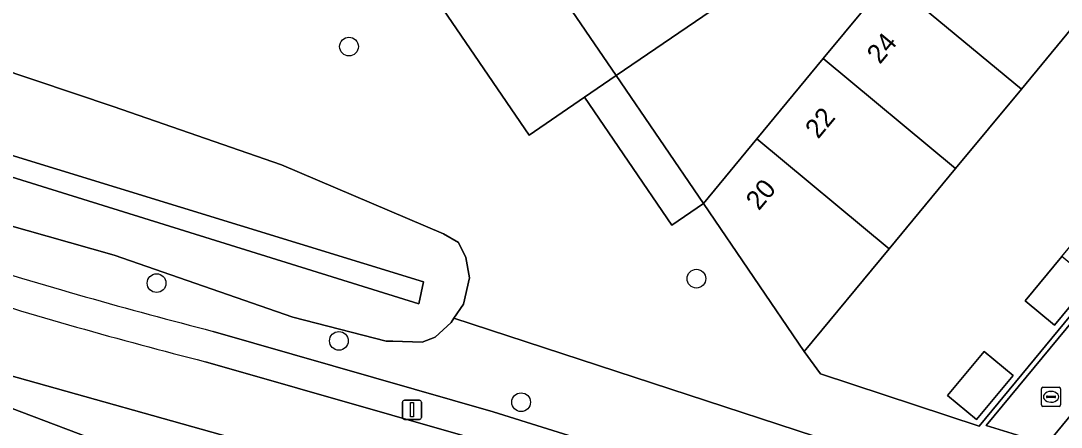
# Model space of a CAD drawing. Extents: x 155275 to 156265, y 382654 to 383635.
# Drawn here: x 155523.4 to 155577.8, y 382838.9 to 382860.2 of the extents above; entities that cross this region are included whole.
import ezdxf

# ---------------------------------------------------------------- set-up
doc = ezdxf.new("R2010")
doc.units = 0
for name, color, linetype in [('IMGEO_Berm_groen', 7, 'Continuous'), ('IMGEO_Boom', 7, 'Continuous'), ('IMGEO_Erf', 7, 'Continuous'), ('IMGEO_Fietspad_gesloten', 7, 'Continuous'), ('IMGEO_Groenvoorziening', 7, 'Continuous'), ('IMGEO_Hek', 7, 'Continuous'), ('IMGEO_Lichtmast', 7, 'Continuous'), ('IMGEO_Muur', 7, 'Continuous'), ('IMGEO_Oever', 7, 'Continuous'), ('IMGEO_Pand', 7, 'Continuous'), ('IMGEO_Pand_nummerreeks', 7, 'Continuous'), ('IMGEO_Rioolput', 7, 'Continuous'), ('IMGEO_Voetpad_op_trap', 7, 'Continuous'), ('IMGEO_Voetpad_open', 7, 'Continuous'), ('IMGEO_Waterloop', 7, 'Continuous')]:
    doc.layers.add(name, color=color, linetype=linetype)

msp = doc.modelspace()

# ---------------------------------------------------------------- linework, layer by layer
at = {"layer": 'IMGEO_Berm_groen'}
for points in [[(155577.143, 382834.463), (155546.035, 382844.625), (155545.886, 382844.407), (155545.058, 382843.634), (155544.372, 382843.376), (155542.841, 382843.423), (155542.498, 382843.434), (155537.612, 382844.689), (155528.278, 382847.932), (155512.141, 382852.495), (155510.471, 382853.211), (155509.834, 382854.007), (155509.49, 382855.157), (155509.505, 382856.569), (155509.683, 382857.207), (155507.099, 382857.767)], [(155538.9, 382837.129), (155518.652, 382842.797), (155510.232, 382845.458), (155509.582, 382844.192), (155511.113, 382843.854), (155513.914, 382843.177), (155517.021, 382842.147), (155533.935, 382835.744)], [(155533.441, 382843.944), (155548.087, 382839.742), (155572.828, 382832.003), (155572.372, 382830.457), (155664.544, 382800.408), (155736.564, 382777.11), (155902.12, 382723.092), (155911.228, 382720.222)]]:
    msp.add_lwpolyline(points, dxfattribs=at)
msp.add_arc((155606.73, 383128.103), 293.458, 252.83421, 255.53762, dxfattribs=at)
at = {"layer": 'IMGEO_Boom'}
for centre in [(155540.55, 382858.819), (155558.717, 382846.697), (155530.49, 382846.464), (155540.022, 382843.446), (155549.55, 382840.244)]:
    msp.add_circle(centre, 0.489, dxfattribs=at)
at = {"layer": 'IMGEO_Erf'}
for points in [[(155539.154, 382879.789), (155536.09, 382884.272), (155533.059, 382888.705), (155530.013, 382893.162), (155527.511, 382896.822), (155523.867, 382892.372), (155549.963, 382854.195), (155552.869, 382856.181), (155554.52, 382857.31), (155551.308, 382862.009), (155548.296, 382866.416), (155545.253, 382870.867), (155542.211, 382875.317)], [(155603.839, 382875.695), (155596.537, 382881.755), (155592.934, 382877.404), (155589.489, 382873.244), (155586.045, 382869.084), (155582.594, 382864.917), (155579.144, 382860.75), (155575.708, 382856.601), (155572.272, 382852.452), (155568.79, 382848.247), (155564.357, 382842.893), (155565.21, 382841.732), (155573.503, 382838.997)], [(155581.278, 382848.893), (155579.363, 382846.58), (155577.448, 382844.268), (155575.907, 382845.544), (155577.822, 382847.857), (155579.737, 382850.169)], [(155573.763, 382842.884), (155575.288, 382841.635), (155573.366, 382839.345), (155571.842, 382840.593)]]:
    msp.add_lwpolyline(points, close=True, dxfattribs=at)
at = {"layer": 'IMGEO_Fietspad_gesloten'}
for points in [[(155504.851, 382847.141), (155506.849, 382846.527), (155510.232, 382845.458), (155518.652, 382842.797), (155538.9, 382837.129)], [(155902.12, 382723.092), (155736.564, 382777.11), (155664.544, 382800.408), (155572.372, 382830.457), (155559.094, 382834.658), (155547.598, 382838.191), (155533.04, 382842.358)]]:
    msp.add_lwpolyline(points, dxfattribs=at)
msp.add_arc((155592.956, 383078.555), 243.678, 252.48531, 255.76606, dxfattribs=at)
at = {"layer": 'IMGEO_Groenvoorziening'}
for points in [[(155603.839, 382875.695), (155573.503, 382838.997), (155565.21, 382841.732), (155564.357, 382842.893), (155559.081, 382850.622), (155557.429, 382849.494), (155552.869, 382856.181), (155549.963, 382854.195), (155523.867, 382892.372)], [(155507.099, 382857.767), (155509.683, 382857.207), (155509.686, 382857.22), (155509.803, 382857.492), (155510.464, 382858.305), (155511.221, 382858.76), (155512.363, 382859.081), (155515.757, 382859.159), (155522.027, 382857.764), (155528.214, 382855.694), (155537.025, 382852.647), (155545.495, 382849.034), (155546.28, 382848.593), (155546.666, 382847.799), (155546.852, 382846.735), (155546.534, 382845.357), (155546.035, 382844.625), (155577.143, 382834.463)], [(155579.737, 382841.319), (155577.044, 382838.043), (155573.866, 382839.028), (155590.509, 382859.114)]]:
    msp.add_lwpolyline(points, dxfattribs=at)
at = {"layer": 'IMGEO_Hek'}
msp.add_lwpolyline([(155564.357, 382842.893), (155565.21, 382841.732), (155573.503, 382838.997), (155603.839, 382875.695), (155596.537, 382881.755)], dxfattribs=at)
at = {"layer": 'IMGEO_Lichtmast'}
for p, q in [((155543.348, 382839.447), (155543.348, 382840.247)), ((155543.348, 382840.247), (155543.348, 382839.447)), ((155543.448, 382840.347), (155544.238, 382840.347)), ((155544.238, 382840.347), (155543.448, 382840.347)), ((155544.338, 382840.247), (155544.338, 382839.447)), ((155544.338, 382839.447), (155544.338, 382840.247)), ((155544.238, 382839.347), (155543.448, 382839.347)), ((155543.448, 382839.347), (155544.238, 382839.347))]:
    msp.add_line(p, q, dxfattribs=at)
msp.add_lwpolyline([(155543.768, 382840.222), (155543.918, 382840.222), (155543.918, 382839.472), (155543.768, 382839.472), (155543.768, 382840.222)], dxfattribs=at)
for centre, start, end in [((155543.448, 382840.247), 90, 180), ((155543.448, 382840.247), 90, 180), ((155544.238, 382840.247), 0, 90), ((155544.238, 382840.247), 360, 90), ((155543.448, 382839.447), 180, 270), ((155543.448, 382839.447), 180, 270), ((155544.238, 382839.447), 270, 0), ((155544.238, 382839.447), 270, 0)]:
    msp.add_arc(centre, 0.1, start, end, dxfattribs=at)
at = {"layer": 'IMGEO_Muur'}
msp.add_lwpolyline([(155527.511, 382896.822), (155523.867, 382892.372), (155549.963, 382854.195), (155552.869, 382856.181), (155554.52, 382857.31)], dxfattribs=at)
at = {"layer": 'IMGEO_Oever'}
for points in [[(155512.141, 382852.495), (155528.278, 382847.932), (155537.612, 382844.689), (155542.498, 382843.434), (155542.841, 382843.423), (155544.372, 382843.376), (155545.058, 382843.634), (155545.886, 382844.407), (155546.035, 382844.625), (155546.534, 382845.357), (155546.852, 382846.735), (155546.666, 382847.799), (155546.28, 382848.593), (155545.495, 382849.034), (155537.025, 382852.647), (155528.214, 382855.694), (155522.027, 382857.764)], [(155533.935, 382835.744), (155517.021, 382842.147), (155513.914, 382843.177), (155511.113, 382843.854), (155509.582, 382844.192), (155508.845, 382844.354), (155507.901, 382844.597), (155506.757, 382844.761), (155506.134, 382844.567), (155505.707, 382844.304), (155505.401, 382843.872), (155505.247, 382843.215), (155505.315, 382842.479), (155505.924, 382841.592), (155506.625, 382841.148), (155507.825, 382840.77), (155514.687, 382838.613)]]:
    msp.add_lwpolyline(points, dxfattribs=at)
msp.add_lwpolyline([(155512.546, 382856.315), (155544.443, 382846.526), (155544.197, 382845.39), (155512.241, 382855.332)], close=True, dxfattribs=at)
at = {"layer": 'IMGEO_Pand'}
for points in [[(155561.938, 382862.384), (155559.186, 382866.407), (155558.715, 382867.096), (155551.308, 382862.009), (155554.52, 382857.31)], [(155572.214, 382866.495), (155568.777, 382862.341), (155575.708, 382856.601), (155579.144, 382860.75)], [(155568.777, 382862.341), (155565.343, 382858.191), (155572.272, 382852.452), (155575.708, 382856.601)], [(155565.343, 382858.191), (155561.883, 382854.009), (155568.79, 382848.247), (155572.272, 382852.452)], [(155561.883, 382854.009), (155559.081, 382850.622), (155564.357, 382842.893), (155568.79, 382848.247)], [(155579.363, 382846.58), (155577.822, 382847.857), (155575.907, 382845.544), (155577.448, 382844.268)], [(155573.763, 382842.884), (155571.842, 382840.593), (155573.366, 382839.345), (155575.288, 382841.635)]]:
    msp.add_lwpolyline(points, close=True, dxfattribs=at)
at = {"layer": 'IMGEO_Rioolput'}
for p, q in [((155576.834, 382841.024), (155577.686, 382841.024)), ((155576.759, 382840.098), (155576.759, 382840.95)), ((155577.018, 382840.518), (155577.018, 382840.53)), ((155577.456, 382840.481), (155577.058, 382840.481)), ((155577.061, 382840.567), (155577.459, 382840.567)), ((155577.247, 382840.804), (155577.272, 382840.804)), ((155577.502, 382840.53), (155577.502, 382840.518)), ((155577.76, 382840.95), (155577.76, 382840.098)), ((155577.686, 382840.024), (155576.834, 382840.024)), ((155577.27, 382840.244), (155577.245, 382840.244))]:
    msp.add_line(p, q, dxfattribs=at)
for points in [[(155576.834, 382841.024), (155577.686, 382841.024)], [(155576.759, 382840.098), (155576.759, 382840.95)], [(155577.76, 382840.95), (155577.76, 382840.098)], [(155577.686, 382840.024), (155576.834, 382840.024)]]:
    msp.add_lwpolyline(points, dxfattribs=at)
for centre, radius, start, end in [((155576.836, 382840.948), 0.0765, 91.552, 178.448), ((155576.836, 382840.948), 0.0765, 91.552, 178.448), ((155577.684, 382840.948), 0.0765, 1.552, 88.448), ((155577.684, 382840.948), 0.0765, 1.552, 88.448), ((155577.058, 382840.527), 0.0403, 85.8775, 175.7526), ((155577.055, 382840.517), 0.0366, 178.938, 274.7102), ((155577.459, 382840.524), 0.043, 264.8664, 352.4533), ((155577.463, 382840.529), 0.0386, 1.7309, 96.639), ((155576.836, 382840.1), 0.0765, 181.552, 268.448), ((155576.836, 382840.1), 0.0765, 181.552, 268.448), ((155577.684, 382840.1), 0.0765, 271.552, 358.448), ((155577.684, 382840.1), 0.0765, 271.552, 358.448)]:
    msp.add_arc(centre, radius, start, end, dxfattribs=at)
for centre, major_axis, ratio, start_param, end_param in [((155577.246, 382840.524), (-0.387, 0.002), 0.722429, 4.712389, 7.853982), ((155577.271, 382840.524), (-0.39, 0.002), 0.717154, 1.570796, 4.712389)]:
    msp.add_ellipse(centre, major_axis=major_axis, ratio=ratio, start_param=start_param, end_param=end_param, dxfattribs=at)
at = {"layer": 'IMGEO_Voetpad_op_trap'}
msp.add_lwpolyline([(155554.52, 382857.31), (155552.869, 382856.181), (155557.429, 382849.494), (155559.081, 382850.622)], close=True, dxfattribs=at)
at = {"layer": 'IMGEO_Voetpad_open'}
for points in [[(155618.439, 382892.81), (155605.583, 382877.325), (155604.331, 382875.831), (155590.509, 382859.114), (155573.866, 382839.028), (155577.044, 382838.043), (155579.737, 382841.319), (155578.417, 382841.658), (155581.289, 382845.15), (155582.468, 382845.138), (155585.773, 382845.15), (155591.059, 382845.145), (155595.092, 382843.138), (155596.457, 382841.761), (155596.695, 382841.522), (155598.283, 382839.928), (155598.119, 382837.48)], [(155561.938, 382862.384), (155554.52, 382857.31), (155559.081, 382850.622), (155561.883, 382854.009), (155565.343, 382858.191), (155568.777, 382862.341)], [(155533.04, 382842.358), (155547.598, 382838.191), (155559.094, 382834.658), (155572.372, 382830.457), (155572.828, 382832.003), (155548.087, 382839.742), (155533.441, 382843.944)]]:
    msp.add_lwpolyline(points, dxfattribs=at)
for centre, radius, start, end in [((155606.73, 383128.103), 293.458, 252.83421, 255.53762), ((155592.956, 383078.555), 243.678, 252.48531, 255.76606)]:
    msp.add_arc(centre, radius, start, end, dxfattribs=at)
at = {"layer": 'IMGEO_Waterloop'}
msp.add_lwpolyline([(155512.546, 382856.315), (155512.241, 382855.332), (155544.197, 382845.39), (155544.443, 382846.526)], close=True, dxfattribs=at)

# ---------------------------------------------------------------- texts
at = {"layer": 'IMGEO_Pand_nummerreeks'}
for s, p in [('24', (155568.31, 382857.86)), ('22', (155565.083, 382853.959)), ('20', (155561.984, 382850.214))]:
    msp.add_text(s, height=1, rotation=50.1968, dxfattribs=at).set_placement(p)

doc.saveas('drawing.dxf')
